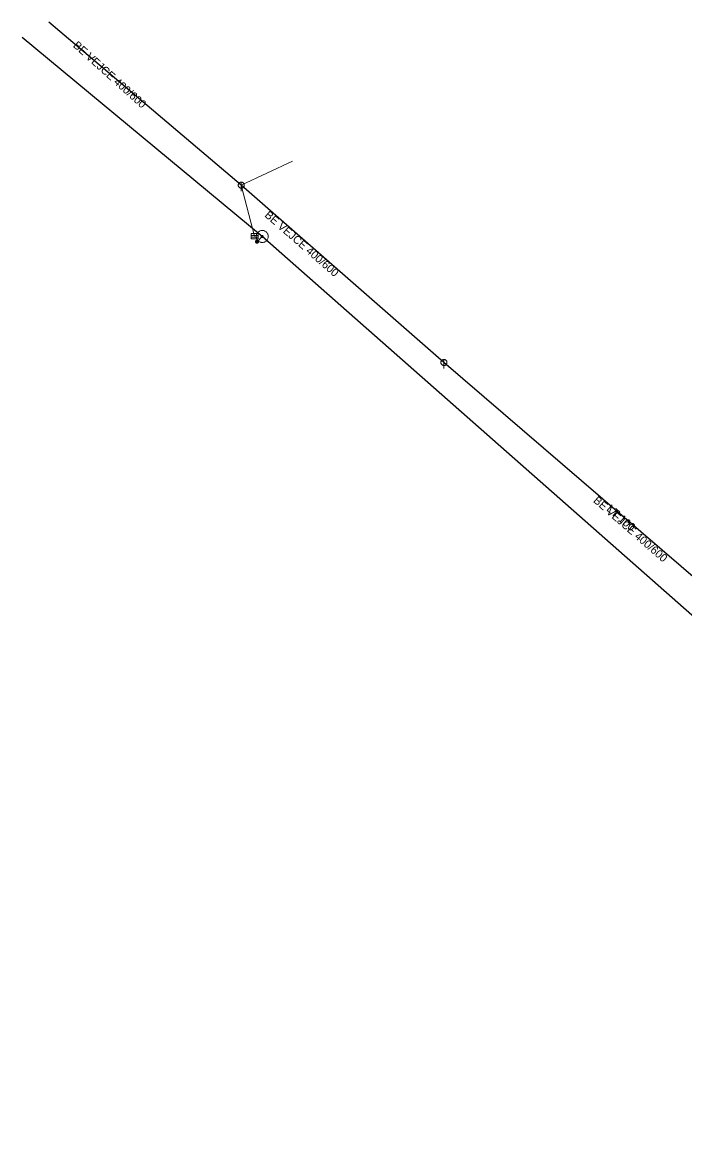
# Model space of a CAD drawing. Extents: x -687515 to -686506, y -974029 to -973461.
# Drawn here: x -687387.9 to -687332.7, y -973562.1 to -973469.4 of the extents above; entities that cross this region are included whole.
import ezdxf
from ezdxf.enums import TextEntityAlignment as Align

# ---------------------------------------------------------------- set-up
doc = ezdxf.new("R2010")
doc.units = 0
doc.header["$LTSCALE"] = 0.27
for name, color, linetype, lineweight in [('1', 7, 'Continuous', 13), ('11', 7, 'Continuous', 13), ('14', 7, 'Continuous', 25), ('17', 7, 'Continuous', 25), ('22', 7, 'Continuous', 13), ('47', 7, 'Continuous', 13), ('9', 7, 'Continuous', 13)]:
    doc.layers.add(name, color=color, linetype=linetype, lineweight=lineweight)

msp = doc.modelspace()

# ---------------------------------------------------------------- linework, layer by layer
at = {"layer": '11'}
for p in [(-687365.337, -973480.948), (-687368.513, -973487.212)]:
    msp.add_line(p, (-687369.623, -973482.956), dxfattribs=at)
at = {"layer": '14'}
for p, q in [((-687369.623, -973482.956), (-687385.671, -973469.385)), ((-687352.726, -973497.725), (-687369.623, -973482.956))]:
    msp.add_line(p, q, dxfattribs=at)
at = {"layer": '14', "lineweight": 13}
msp.add_line((-687367.872, -973487.226), (-687368.309, -973487.662), dxfattribs=at)
at = {"layer": '14'}
msp.add_lwpolyline([(-687278.022, -973562.142), (-687314.765, -973530.354), (-687352.726, -973497.725)], dxfattribs=at)
at = {"layer": '17'}
msp.add_line((-687367.872, -973487.226), (-687387.878, -973470.65), dxfattribs=at)
msp.add_lwpolyline([(-687283.932, -973560.351), (-687301.322, -973545.745), (-687308.407, -973539.628), (-687308.427, -973539.611), (-687367.872, -973487.226)], dxfattribs=at)
at = {"layer": '22'}
for p, q in [((-687369.622, -973482.704), (-687369.623, -973483.448)), ((-687368.808, -973487.141), (-687368.21, -973487.141)), ((-687368.808, -973487.287), (-687368.21, -973487.287)), ((-687352.725, -973497.473), (-687352.726, -973498.217))]:
    msp.add_line(p, q, dxfattribs=at)
for points in [[(-687369.371, -973482.956), (-687369.372, -973482.93), (-687369.376, -973482.904), (-687369.382, -973482.878), (-687369.392, -973482.854), (-687369.404, -973482.83), (-687369.418, -973482.808), (-687369.435, -973482.787), (-687369.453, -973482.769), (-687369.474, -973482.752), (-687369.496, -973482.738), (-687369.52, -973482.726), (-687369.544, -973482.716), (-687369.57, -973482.71), (-687369.596, -973482.706), (-687369.622, -973482.704), (-687369.648, -973482.705), (-687369.674, -973482.709), (-687369.7, -973482.715), (-687369.725, -973482.725), (-687369.748, -973482.737), (-687369.77, -973482.751), (-687369.791, -973482.768), (-687369.809, -973482.786), (-687369.826, -973482.807), (-687369.84, -973482.829), (-687369.852, -973482.853), (-687369.862, -973482.877), (-687369.869, -973482.903), (-687369.873, -973482.929), (-687369.875, -973482.955), (-687369.874, -973482.981), (-687369.87, -973483.007), (-687369.863, -973483.033), (-687369.853, -973483.058), (-687369.841, -973483.081), (-687369.827, -973483.103), (-687369.81, -973483.124), (-687369.792, -973483.142), (-687369.771, -973483.159), (-687369.749, -973483.173), (-687369.726, -973483.185), (-687369.701, -973483.195), (-687369.675, -973483.202), (-687369.649, -973483.206), (-687369.623, -973483.208), (-687369.597, -973483.207), (-687369.571, -973483.203), (-687369.545, -973483.196), (-687369.521, -973483.186), (-687369.497, -973483.174), (-687369.475, -973483.16), (-687369.454, -973483.143), (-687369.436, -973483.125), (-687369.419, -973483.104), (-687369.405, -973483.082), (-687369.393, -973483.059), (-687369.383, -973483.034), (-687369.377, -973483.008), (-687369.373, -973482.982)], [(-687368.808, -973486.995), (-687368.21, -973486.995), (-687368.21, -973487.432), (-687368.808, -973487.432)], [(-687352.474, -973497.725), (-687352.475, -973497.699), (-687352.479, -973497.673), (-687352.485, -973497.647), (-687352.495, -973497.623), (-687352.507, -973497.599), (-687352.521, -973497.577), (-687352.538, -973497.556), (-687352.556, -973497.538), (-687352.577, -973497.521), (-687352.599, -973497.507), (-687352.623, -973497.495), (-687352.647, -973497.485), (-687352.673, -973497.479), (-687352.699, -973497.475), (-687352.725, -973497.473), (-687352.751, -973497.474), (-687352.777, -973497.478), (-687352.803, -973497.484), (-687352.828, -973497.494), (-687352.851, -973497.506), (-687352.873, -973497.52), (-687352.894, -973497.537), (-687352.912, -973497.555), (-687352.929, -973497.576), (-687352.943, -973497.598), (-687352.955, -973497.622), (-687352.965, -973497.646), (-687352.972, -973497.672), (-687352.976, -973497.698), (-687352.978, -973497.724), (-687352.977, -973497.75), (-687352.973, -973497.776), (-687352.966, -973497.802), (-687352.956, -973497.827), (-687352.944, -973497.85), (-687352.93, -973497.872), (-687352.913, -973497.893), (-687352.895, -973497.911), (-687352.874, -973497.928), (-687352.852, -973497.942), (-687352.829, -973497.954), (-687352.804, -973497.964), (-687352.778, -973497.971), (-687352.752, -973497.975), (-687352.726, -973497.977), (-687352.7, -973497.976), (-687352.674, -973497.972), (-687352.648, -973497.965), (-687352.624, -973497.955), (-687352.6, -973497.943), (-687352.578, -973497.929), (-687352.557, -973497.912), (-687352.539, -973497.894), (-687352.522, -973497.873), (-687352.508, -973497.851), (-687352.496, -973497.828), (-687352.486, -973497.803), (-687352.48, -973497.777), (-687352.476, -973497.751)]]:
    msp.add_lwpolyline(points, close=True, dxfattribs=at)
at = {"layer": '47'}
for points in [[(-687367.518, -973486.872), (-687367.556, -973486.838), (-687367.599, -973486.806), (-687367.644, -973486.781), (-687367.691, -973486.759), (-687367.742, -973486.743), (-687367.793, -973486.732), (-687367.845, -973486.727), (-687367.897, -973486.727), (-687367.949, -973486.732), (-687368, -973486.742), (-687368.051, -973486.759), (-687368.098, -973486.78), (-687368.143, -973486.806), (-687368.186, -973486.837), (-687368.225, -973486.872), (-687368.259, -973486.91), (-687368.291, -973486.953), (-687368.317, -973486.999), (-687368.338, -973487.045), (-687368.354, -973487.096), (-687368.365, -973487.147), (-687368.371, -973487.199), (-687368.371, -973487.252), (-687368.366, -973487.303), (-687368.355, -973487.354), (-687368.338, -973487.405), (-687368.317, -973487.453), (-687368.291, -973487.497), (-687368.26, -973487.54), (-687368.225, -973487.579), (-687368.187, -973487.613), (-687368.144, -973487.645), (-687368.099, -973487.671), (-687368.052, -973487.692), (-687368.001, -973487.708), (-687367.951, -973487.72), (-687367.898, -973487.725), (-687367.846, -973487.725), (-687367.794, -973487.72), (-687367.743, -973487.709), (-687367.692, -973487.692), (-687367.645, -973487.672), (-687367.6, -973487.645), (-687367.557, -973487.614), (-687367.518, -973487.579), (-687367.484, -973487.541), (-687367.452, -973487.498), (-687367.426, -973487.454), (-687367.405, -973487.406), (-687367.389, -973487.355), (-687367.377, -973487.305), (-687367.372, -973487.253), (-687367.372, -973487.201), (-687367.378, -973487.148), (-687367.388, -973487.097), (-687367.405, -973487.046), (-687367.426, -973487), (-687367.452, -973486.954), (-687367.483, -973486.911)], [(-687367.813, -973487.168), (-687367.82, -973487.161), (-687367.827, -973487.157), (-687367.834, -973487.153), (-687367.842, -973487.149), (-687367.85, -973487.146), (-687367.859, -973487.145), (-687367.867, -973487.143), (-687367.876, -973487.143), (-687367.884, -973487.145), (-687367.893, -973487.146), (-687367.901, -973487.149), (-687367.909, -973487.153), (-687367.916, -973487.157), (-687367.923, -973487.161), (-687367.929, -973487.167), (-687367.936, -973487.174), (-687367.94, -973487.181), (-687367.944, -973487.188), (-687367.948, -973487.196), (-687367.951, -973487.204), (-687367.952, -973487.213), (-687367.954, -973487.221), (-687367.954, -973487.23), (-687367.953, -973487.239), (-687367.951, -973487.247), (-687367.948, -973487.255), (-687367.944, -973487.263), (-687367.94, -973487.27), (-687367.936, -973487.277), (-687367.93, -973487.283), (-687367.923, -973487.29), (-687367.916, -973487.294), (-687367.909, -973487.298), (-687367.901, -973487.302), (-687367.893, -973487.305), (-687367.885, -973487.307), (-687367.876, -973487.308), (-687367.867, -973487.308), (-687367.858, -973487.307), (-687367.85, -973487.305), (-687367.842, -973487.302), (-687367.834, -973487.298), (-687367.827, -973487.294), (-687367.82, -973487.29), (-687367.814, -973487.284), (-687367.807, -973487.277), (-687367.803, -973487.27), (-687367.799, -973487.263), (-687367.795, -973487.255), (-687367.792, -973487.247), (-687367.79, -973487.239), (-687367.789, -973487.23), (-687367.789, -973487.221), (-687367.791, -973487.213), (-687367.792, -973487.204), (-687367.795, -973487.196), (-687367.799, -973487.188), (-687367.803, -973487.181), (-687367.807, -973487.174)]]:
    msp.add_lwpolyline(points, close=True, dxfattribs=at)
at = {"layer": '9'}
for points in [[(-687368.183, -973487.662), (-687368.184, -973487.649), (-687368.186, -973487.636), (-687368.189, -973487.623), (-687368.194, -973487.611), (-687368.2, -973487.599), (-687368.207, -973487.588), (-687368.215, -973487.578), (-687368.225, -973487.568), (-687368.235, -973487.56), (-687368.246, -973487.553), (-687368.258, -973487.547), (-687368.27, -973487.542), (-687368.283, -973487.539), (-687368.296, -973487.537), (-687368.309, -973487.536), (-687368.322, -973487.537), (-687368.335, -973487.539), (-687368.348, -973487.542), (-687368.36, -973487.547), (-687368.372, -973487.553), (-687368.383, -973487.56), (-687368.393, -973487.568), (-687368.403, -973487.578), (-687368.411, -973487.588), (-687368.418, -973487.599), (-687368.424, -973487.611), (-687368.429, -973487.623), (-687368.432, -973487.636), (-687368.434, -973487.649), (-687368.435, -973487.662), (-687368.434, -973487.675), (-687368.432, -973487.688), (-687368.429, -973487.701), (-687368.424, -973487.713), (-687368.418, -973487.725), (-687368.411, -973487.736), (-687368.403, -973487.746), (-687368.393, -973487.756), (-687368.383, -973487.764), (-687368.372, -973487.771), (-687368.36, -973487.777), (-687368.348, -973487.782), (-687368.335, -973487.785), (-687368.322, -973487.787), (-687368.309, -973487.788), (-687368.296, -973487.787), (-687368.283, -973487.785), (-687368.27, -973487.782), (-687368.258, -973487.777), (-687368.246, -973487.771), (-687368.235, -973487.764), (-687368.225, -973487.756), (-687368.215, -973487.746), (-687368.207, -973487.736), (-687368.2, -973487.725), (-687368.194, -973487.713), (-687368.189, -973487.701), (-687368.186, -973487.688), (-687368.184, -973487.675)], [(-687368.203, -973487.662), (-687368.203, -973487.651), (-687368.205, -973487.64), (-687368.208, -973487.629), (-687368.212, -973487.619), (-687368.217, -973487.609), (-687368.223, -973487.6), (-687368.23, -973487.591), (-687368.238, -973487.583), (-687368.247, -973487.576), (-687368.256, -973487.57), (-687368.266, -973487.565), (-687368.276, -973487.561), (-687368.287, -973487.558), (-687368.298, -973487.556), (-687368.309, -973487.556), (-687368.32, -973487.556), (-687368.331, -973487.558), (-687368.342, -973487.561), (-687368.352, -973487.565), (-687368.362, -973487.57), (-687368.371, -973487.576), (-687368.38, -973487.583), (-687368.388, -973487.591), (-687368.395, -973487.6), (-687368.401, -973487.609), (-687368.406, -973487.619), (-687368.41, -973487.629), (-687368.413, -973487.64), (-687368.415, -973487.651), (-687368.415, -973487.662), (-687368.415, -973487.673), (-687368.413, -973487.684), (-687368.41, -973487.695), (-687368.406, -973487.705), (-687368.401, -973487.715), (-687368.395, -973487.724), (-687368.388, -973487.733), (-687368.38, -973487.741), (-687368.371, -973487.748), (-687368.362, -973487.754), (-687368.352, -973487.759), (-687368.342, -973487.763), (-687368.331, -973487.766), (-687368.32, -973487.768), (-687368.309, -973487.768), (-687368.298, -973487.768), (-687368.287, -973487.766), (-687368.276, -973487.763), (-687368.266, -973487.759), (-687368.256, -973487.754), (-687368.247, -973487.748), (-687368.238, -973487.741), (-687368.23, -973487.733), (-687368.223, -973487.724), (-687368.217, -973487.715), (-687368.212, -973487.705), (-687368.208, -973487.695), (-687368.205, -973487.684), (-687368.203, -973487.673)], [(-687368.222, -973487.662), (-687368.223, -973487.653), (-687368.224, -973487.644), (-687368.227, -973487.635), (-687368.23, -973487.627), (-687368.234, -973487.619), (-687368.239, -973487.611), (-687368.245, -973487.604), (-687368.251, -973487.598), (-687368.258, -973487.592), (-687368.266, -973487.587), (-687368.274, -973487.583), (-687368.282, -973487.58), (-687368.291, -973487.577), (-687368.3, -973487.576), (-687368.309, -973487.575), (-687368.318, -973487.576), (-687368.327, -973487.577), (-687368.336, -973487.58), (-687368.344, -973487.583), (-687368.352, -973487.587), (-687368.36, -973487.592), (-687368.367, -973487.598), (-687368.373, -973487.604), (-687368.379, -973487.611), (-687368.384, -973487.619), (-687368.388, -973487.627), (-687368.391, -973487.635), (-687368.394, -973487.644), (-687368.395, -973487.653), (-687368.396, -973487.662), (-687368.395, -973487.671), (-687368.394, -973487.68), (-687368.391, -973487.689), (-687368.388, -973487.697), (-687368.384, -973487.705), (-687368.379, -973487.713), (-687368.373, -973487.72), (-687368.367, -973487.726), (-687368.36, -973487.732), (-687368.352, -973487.737), (-687368.344, -973487.741), (-687368.336, -973487.744), (-687368.327, -973487.747), (-687368.318, -973487.748), (-687368.309, -973487.749), (-687368.3, -973487.748), (-687368.291, -973487.747), (-687368.282, -973487.744), (-687368.274, -973487.741), (-687368.266, -973487.737), (-687368.258, -973487.732), (-687368.251, -973487.726), (-687368.245, -973487.72), (-687368.239, -973487.713), (-687368.234, -973487.705), (-687368.23, -973487.697), (-687368.227, -973487.689), (-687368.224, -973487.68), (-687368.223, -973487.671)], [(-687368.242, -973487.662), (-687368.242, -973487.655), (-687368.244, -973487.648), (-687368.245, -973487.641), (-687368.248, -973487.635), (-687368.251, -973487.629), (-687368.255, -973487.623), (-687368.259, -973487.617), (-687368.264, -973487.612), (-687368.27, -973487.608), (-687368.276, -973487.604), (-687368.282, -973487.601), (-687368.288, -973487.598), (-687368.295, -973487.597), (-687368.302, -973487.595), (-687368.309, -973487.595), (-687368.316, -973487.595), (-687368.323, -973487.597), (-687368.33, -973487.598), (-687368.336, -973487.601), (-687368.343, -973487.604), (-687368.348, -973487.608), (-687368.354, -973487.612), (-687368.359, -973487.617), (-687368.363, -973487.623), (-687368.367, -973487.629), (-687368.37, -973487.635), (-687368.373, -973487.641), (-687368.375, -973487.648), (-687368.376, -973487.655), (-687368.376, -973487.662), (-687368.376, -973487.669), (-687368.375, -973487.676), (-687368.373, -973487.683), (-687368.37, -973487.689), (-687368.367, -973487.696), (-687368.363, -973487.701), (-687368.359, -973487.707), (-687368.354, -973487.712), (-687368.348, -973487.716), (-687368.343, -973487.72), (-687368.336, -973487.723), (-687368.33, -973487.726), (-687368.323, -973487.728), (-687368.316, -973487.729), (-687368.309, -973487.729), (-687368.302, -973487.729), (-687368.295, -973487.728), (-687368.288, -973487.726), (-687368.282, -973487.723), (-687368.276, -973487.72), (-687368.27, -973487.716), (-687368.264, -973487.712), (-687368.259, -973487.707), (-687368.255, -973487.701), (-687368.251, -973487.696), (-687368.248, -973487.689), (-687368.245, -973487.683), (-687368.244, -973487.676), (-687368.242, -973487.669)], [(-687368.262, -973487.662), (-687368.262, -973487.657), (-687368.263, -973487.652), (-687368.264, -973487.647), (-687368.266, -973487.643), (-687368.268, -973487.638), (-687368.271, -973487.634), (-687368.274, -973487.631), (-687368.278, -973487.627), (-687368.281, -973487.624), (-687368.285, -973487.621), (-687368.29, -973487.619), (-687368.294, -973487.617), (-687368.299, -973487.616), (-687368.304, -973487.615), (-687368.309, -973487.615), (-687368.314, -973487.615), (-687368.319, -973487.616), (-687368.324, -973487.617), (-687368.328, -973487.619), (-687368.333, -973487.621), (-687368.337, -973487.624), (-687368.341, -973487.627), (-687368.344, -973487.631), (-687368.347, -973487.634), (-687368.35, -973487.638), (-687368.352, -973487.643), (-687368.354, -973487.647), (-687368.355, -973487.652), (-687368.356, -973487.657), (-687368.356, -973487.662), (-687368.356, -973487.667), (-687368.355, -973487.672), (-687368.354, -973487.677), (-687368.352, -973487.681), (-687368.35, -973487.686), (-687368.347, -973487.69), (-687368.344, -973487.694), (-687368.341, -973487.697), (-687368.337, -973487.7), (-687368.333, -973487.703), (-687368.328, -973487.705), (-687368.324, -973487.707), (-687368.319, -973487.708), (-687368.314, -973487.709), (-687368.309, -973487.709), (-687368.304, -973487.709), (-687368.299, -973487.708), (-687368.294, -973487.707), (-687368.29, -973487.705), (-687368.285, -973487.703), (-687368.281, -973487.7), (-687368.278, -973487.697), (-687368.274, -973487.694), (-687368.271, -973487.69), (-687368.268, -973487.686), (-687368.266, -973487.681), (-687368.264, -973487.677), (-687368.263, -973487.672), (-687368.262, -973487.667)], [(-687368.282, -973487.662), (-687368.282, -973487.659), (-687368.282, -973487.656), (-687368.283, -973487.654), (-687368.284, -973487.651), (-687368.285, -973487.648), (-687368.287, -973487.646), (-687368.289, -973487.644), (-687368.291, -973487.642), (-687368.293, -973487.64), (-687368.295, -973487.638), (-687368.298, -973487.637), (-687368.301, -973487.636), (-687368.303, -973487.635), (-687368.306, -973487.635), (-687368.309, -973487.635), (-687368.312, -973487.635), (-687368.315, -973487.635), (-687368.318, -973487.636), (-687368.32, -973487.637), (-687368.323, -973487.638), (-687368.325, -973487.64), (-687368.328, -973487.642), (-687368.33, -973487.644), (-687368.331, -973487.646), (-687368.333, -973487.648), (-687368.334, -973487.651), (-687368.335, -973487.654), (-687368.336, -973487.656), (-687368.336, -973487.659), (-687368.337, -973487.662), (-687368.336, -973487.665), (-687368.336, -973487.668), (-687368.335, -973487.671), (-687368.334, -973487.673), (-687368.333, -973487.676), (-687368.331, -973487.678), (-687368.33, -973487.681), (-687368.328, -973487.683), (-687368.325, -973487.684), (-687368.323, -973487.686), (-687368.32, -973487.687), (-687368.318, -973487.688), (-687368.315, -973487.689), (-687368.312, -973487.689), (-687368.309, -973487.69), (-687368.306, -973487.689), (-687368.303, -973487.689), (-687368.301, -973487.688), (-687368.298, -973487.687), (-687368.295, -973487.686), (-687368.293, -973487.684), (-687368.291, -973487.683), (-687368.289, -973487.681), (-687368.287, -973487.678), (-687368.285, -973487.676), (-687368.284, -973487.673), (-687368.283, -973487.671), (-687368.282, -973487.668), (-687368.282, -973487.665)], [(-687368.301, -973487.662), (-687368.301, -973487.661), (-687368.301, -973487.66), (-687368.302, -973487.66), (-687368.302, -973487.659), (-687368.302, -973487.658), (-687368.303, -973487.657), (-687368.303, -973487.657), (-687368.304, -973487.656), (-687368.304, -973487.656), (-687368.305, -973487.655), (-687368.306, -973487.655), (-687368.307, -973487.655), (-687368.307, -973487.654), (-687368.308, -973487.654), (-687368.309, -973487.654), (-687368.31, -973487.654), (-687368.311, -973487.654), (-687368.311, -973487.655), (-687368.312, -973487.655), (-687368.313, -973487.655), (-687368.314, -973487.656), (-687368.314, -973487.656), (-687368.315, -973487.657), (-687368.315, -973487.657), (-687368.316, -973487.658), (-687368.316, -973487.659), (-687368.317, -973487.66), (-687368.317, -973487.66), (-687368.317, -973487.661), (-687368.317, -973487.662), (-687368.317, -973487.663), (-687368.317, -973487.664), (-687368.317, -973487.664), (-687368.316, -973487.665), (-687368.316, -973487.666), (-687368.315, -973487.667), (-687368.315, -973487.667), (-687368.314, -973487.668), (-687368.314, -973487.668), (-687368.313, -973487.669), (-687368.312, -973487.669), (-687368.311, -973487.67), (-687368.311, -973487.67), (-687368.31, -973487.67), (-687368.309, -973487.67), (-687368.308, -973487.67), (-687368.307, -973487.67), (-687368.307, -973487.67), (-687368.306, -973487.669), (-687368.305, -973487.669), (-687368.304, -973487.668), (-687368.304, -973487.668), (-687368.303, -973487.667), (-687368.303, -973487.667), (-687368.302, -973487.666), (-687368.302, -973487.665), (-687368.302, -973487.664), (-687368.301, -973487.664), (-687368.301, -973487.663)]]:
    msp.add_lwpolyline(points, close=True, dxfattribs=at)

# ---------------------------------------------------------------- texts
at = {"layer": '1'}
for s, rotation, p in [('BE VEJCE 400/600', 318, (-687380.802, -973473.993)), ('BE VEJCE 400/600', 319, (-687364.791, -973488.081)), ('BE VEJCE 400/600', 319, (-687337.393, -973511.859)), ('LT 100', 319, (-687338.174, -973510.916))]:
    msp.add_text(s, height=0.6667, rotation=rotation, dxfattribs=at).set_placement(p, align=Align.CENTER)

doc.saveas('drawing.dxf')
